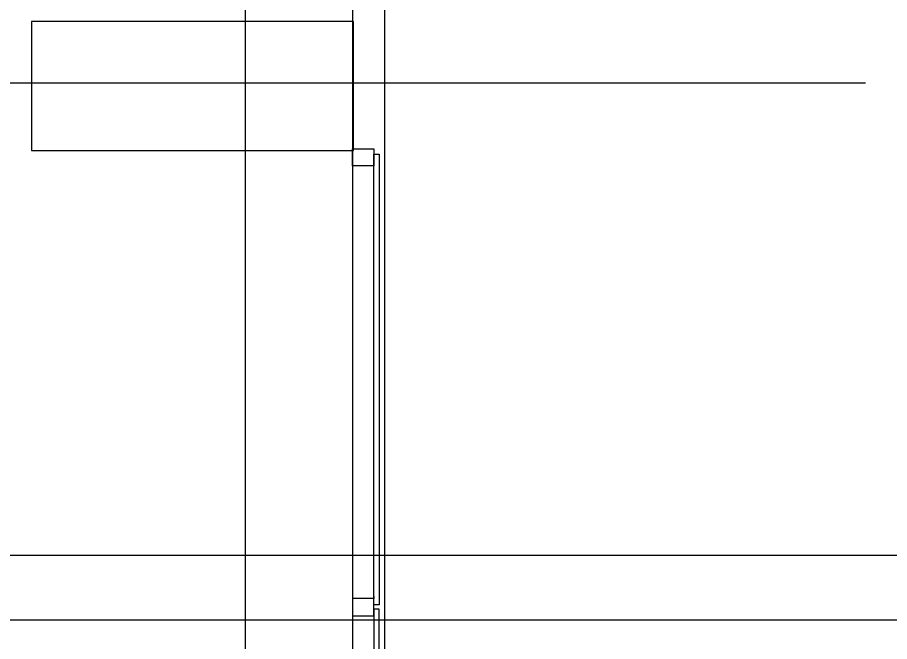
# Model space of a CAD drawing. Extents: x -264222 to -263592, y -1242345 to -1242048.
# Drawn here: x -263796.603 to -263792.541, y -1242128.483 to -1242125.575 of the extents above; entities that cross this region are included whole.
import ezdxf

# ---------------------------------------------------------------- set-up
doc = ezdxf.new("R2010")
doc.units = 0
doc.layers.add('HESCON_OSI_STAVBY_KFA', color=7, linetype='Continuous')
doc.layers.add('KFA_2D_SITUACIA_DSP', color=7, linetype='Continuous')

msp = doc.modelspace()

# ---------------------------------------------------------------- linework, layer by layer
at = {"layer": 'HESCON_OSI_STAVBY_KFA'}
for p, q in [((-263795.5428, -1242083.2372), (-263795.5428, -1242246.7072)), ((-263792.6528, -1242125.8822), (-263909.3428, -1242125.8822)), ((-263792.6528, -1242125.8822), (-263792.6528, -1242125.8822))]:
    msp.add_line(p, q, dxfattribs=at)
at = {"layer": 'KFA_2D_SITUACIA_DSP'}
for p, q in [((-263795.0428, -1242101.7691), (-263795.0428, -1242226.9954)), ((-263795.0378, -1242125.5948), (-263796.5378, -1242125.5948)), ((-263796.5378, -1242125.5948), (-263796.5378, -1242126.1948)), ((-263795.0378, -1242126.1948), (-263795.0378, -1242125.5948)), ((-263796.5378, -1242126.1948), (-263795.0378, -1242126.1948)), ((-263795.0427, -1242126.2673), (-263795.0427, -1242126.1873)), ((-263795.0427, -1242126.1873), (-263794.9427, -1242126.1873)), ((-263794.9427, -1242126.1873), (-263794.9427, -1242126.2273)), ((-263794.9427, -1242128.3123), (-263794.9427, -1242126.2123)), ((-263794.9427, -1242126.2123), (-263794.9177, -1242126.2123)), ((-263794.9177, -1242126.2123), (-263794.9177, -1242128.3123)), ((-263794.9427, -1242126.2273), (-263794.9427, -1242126.2673)), ((-263794.9427, -1242126.2673), (-263795.0427, -1242126.2673)), ((-263788.8928, -1242128.0822), (-263800.5928, -1242128.0822)), ((-263794.9427, -1242128.2823), (-263795.0427, -1242128.2823)), ((-263795.0427, -1242128.2823), (-263795.0427, -1242128.3623)), ((-263794.9427, -1242128.2723), (-263794.9427, -1242128.2823)), ((-263794.9427, -1242128.3623), (-263794.9427, -1242128.2723)), ((-263794.9177, -1242128.3123), (-263794.9427, -1242128.3123)), ((-263795.0427, -1242128.3623), (-263794.9427, -1242128.3623)), ((-263794.9177, -1242128.3323), (-263794.9427, -1242128.3323)), ((-263794.9427, -1242128.3323), (-263794.9427, -1242130.4323)), ((-263794.9177, -1242130.4323), (-263794.9177, -1242128.3323)), ((-263800.5928, -1242128.3822), (-263792.375, -1242128.3822))]:
    msp.add_line(p, q, dxfattribs=at)
msp.add_lwpolyline([(-263794.8928, -1242227.3822), (-263808.9678, -1242241.4572), (-263894.9678, -1242241.4572), (-263909.0428, -1242227.3822), (-263909.0428, -1242196.3327), (-263914.1428, -1242196.3327), (-263914.1428, -1242132.4327), (-263909.0428, -1242132.4327), (-263909.0428, -1242101.3822), (-263894.9678, -1242087.3072), (-263808.9678, -1242087.3072), (-263794.8928, -1242101.3822), (-263794.8928, -1242227.3822)], dxfattribs=at)

doc.saveas('drawing.dxf')
